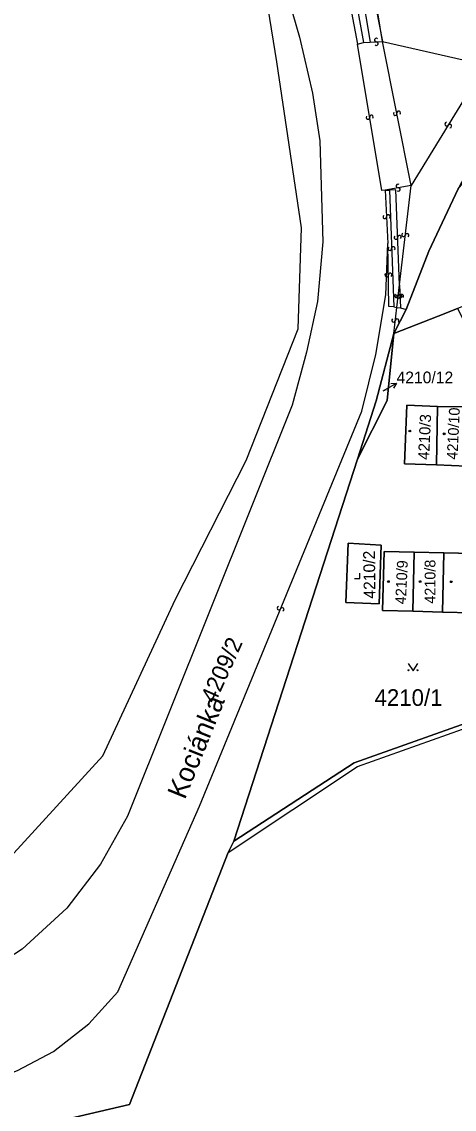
# Model space of a CAD drawing. Extents: x -598233 to -596890, y -1157848 to -1156431.
# Drawn here: x -598036 to -597991.7, y -1157254.5 to -1157143.3 of the extents above; entities that cross this region are included whole.
import ezdxf

# ---------------------------------------------------------------- set-up
doc = ezdxf.new("R2010")
doc.units = 0
for name, color, linetype in [('Level 1', 7, 'Continuous'), ('Level 11', 7, 'Continuous'), ('Level 13', 7, 'Continuous'), ('Level 3', 7, 'Continuous'), ('Level 4', 7, 'Continuous'), ('Level 5', 7, 'Continuous'), ('Level 57', 7, 'Continuous'), ('Level 60', 7, 'Continuous'), ('Vrstva 60', 7, 'Continuous')]:
    doc.layers.add(name, color=color, linetype=linetype)

msp = doc.modelspace()

# ---------------------------------------------------------------- linework, layer by layer
at = {"layer": 'Level 1'}
for points in [[(-598051.08, -1157238.71), (-598039.38, -1157231.1), (-598027.68, -1157218.33), (-598020.26, -1157202.41), (-598013, -1157188.16), (-598007.71, -1157174.7), (-598007.36, -1157164.36), (-598009.87, -1157147.41), (-598011.65, -1157136.39), (-598017.09, -1157116.49), (-598022.5, -1157094.64), (-598023.35, -1157090.35)], [(-597991.33, -1157160.39), (-597994.33, -1157166.76), (-597996.64, -1157172.7)], [(-597997.91, -1157175.17), (-597993.38, -1157173.4), (-597991.39, -1157172.61)], [(-597996.64, -1157172.7), (-597997.91, -1157175.17)], [(-598001.64, -1157188), (-597998.61, -1157182.02), (-597997.91, -1157175.17)], [(-597997.91, -1157175.17), (-597999.72, -1157182.06), (-598001.64, -1157188)], [(-597993.45, -1157182.62), (-597996.59, -1157182.48), (-597996.84, -1157188.48), (-597993.54, -1157188.59)], [(-597993.45, -1157182.62), (-597990.21, -1157182.65), (-597990.5, -1157188.74), (-597993.54, -1157188.59)], [(-597993.45, -1157182.62), (-597993.54, -1157188.59)], [(-598014.26, -1157227.06), (-598001.64, -1157188)], [(-598002.57, -1157196.6), (-597999.21, -1157196.82), (-597999.4, -1157202.8), (-598002.84, -1157202.68), (-598002.57, -1157196.6)], [(-597995.98, -1157203.57), (-597999.09, -1157203.48), (-597998.9, -1157197.46), (-597995.82, -1157197.53)], [(-597995.82, -1157197.53), (-597995.98, -1157203.57)], [(-597992.81, -1157197.6), (-597995.82, -1157197.53)], [(-597992.93, -1157203.65), (-597992.81, -1157197.6)], [(-597992.81, -1157197.6), (-597989.8, -1157197.67)], [(-598014.26, -1157227.06), (-598001.98, -1157219.05), (-597955.71, -1157202.62), (-597952.02, -1157203.83)], [(-597995.98, -1157203.57), (-597992.93, -1157203.65)], [(-597989.89, -1157203.74), (-597992.93, -1157203.65)], [(-598014.85, -1157228.24), (-598014.26, -1157227.06)], [(-598014.85, -1157228.24), (-598024.96, -1157254.01), (-598041.35, -1157257.8), (-598058.57, -1157256.91)]]:
    msp.add_lwpolyline(points, dxfattribs=at)
at = {"layer": 'Level 13'}
for centre, start, end in [((-597999.71, -1157145.17), 41.0057, 273.1037), ((-597999.69, -1157145.53), 220.7912, 93.3812), ((-597997.42, -1157152.62), 318.4607, 191.0507), ((-598000.56, -1157153.09), 136.7419, 8.8399), ((-598000.2, -1157153.03), 316.5275, 189.1175), ((-597997.78, -1157152.69), 138.6752, 10.7732), ((-597992.51, -1157153.76), 95.6442, 328.2342), ((-597992.19, -1157153.96), 275.8587, 147.9567), ((-597997.5, -1157160.08), 47.3498, 279.9398), ((-597997.44, -1157160.44), 227.5642, 99.6622), ((-597998.84, -1157163.24), 130.0993, 2.6893), ((-597998.48, -1157163.22), 310.3138, 182.4118), ((-597997.7, -1157165.35), 129.6775, 1.7755), ((-597997.34, -1157165.33), 309.4631, 182.0531), ((-597996.91, -1157165.08), 120.6367, 352.7347), ((-597996.55, -1157165.12), 300.4223, 173.0123), ((-597998.32, -1157166.49), 129.3166, 1.9066), ((-597997.96, -1157166.47), 309.5311, 181.6291), ((-597998.65, -1157169.18), 128.2596, 0.3576), ((-597998.29, -1157169.18), 308.0451, 180.6351), ((-597997.64, -1157171.32), 120.7346, 352.8326), ((-597997.46, -1157171.37), 129.5744, 2.1644), ((-597997.28, -1157171.36), 300.5201, 173.1101), ((-597997.1, -1157171.35), 309.7888, 181.8868), ((-597997.94, -1157173.82), 120.7501, 352.8481), ((-597997.58, -1157173.86), 300.5356, 173.1256), ((-598009.67, -1157203.24), 105.0426, 337.1406), ((-598009.33, -1157203.38), 284.8281, 157.4181)]:
    msp.add_arc(centre, 0.184, start, end, dxfattribs=at)
at = {"layer": 'Level 3'}
for points in [[(-598023.65, -1157087.85), (-598022.34, -1157088.52), (-598021.07, -1157090.38), (-598009.31, -1157138.85), (-598007.57, -1157144.86), (-598006.24, -1157150.59), (-598005.47, -1157155.48), (-598005.19, -1157165.8), (-598005.73, -1157171.88), (-598006.84, -1157177.09), (-598008.31, -1157182.5), (-598025.15, -1157224.52), (-598027.91, -1157229.41), (-598031.36, -1157233.91), (-598035.91, -1157238.1), (-598040.66, -1157241.18), (-598046.15, -1157243.27), (-598050.11, -1157244.33), (-598055.82, -1157245.82)], [(-598002.99, -1157134.48), (-598003.74, -1157134.42), (-598001.62, -1157145.58)], [(-598002.99, -1157134.48), (-598001.01, -1157145.43)], [(-598002.16, -1157134.44), (-598000.33, -1157145.39)], [(-598000.98, -1157135.53), (-597999.07, -1157145.31)], [(-597999.07, -1157145.31), (-598000.56, -1157136.09)], [(-598001.62, -1157145.58), (-598001.01, -1157145.43)], [(-597998.8, -1157160.5), (-597999.15, -1157160.55), (-598001.62, -1157145.58)], [(-598001.01, -1157145.43), (-598000.33, -1157145.39)], [(-598000.33, -1157145.39), (-597999.07, -1157145.31)], [(-597999.07, -1157145.31), (-597988.57, -1157147.69), (-597996.13, -1157160.02)], [(-597996.13, -1157160.02), (-597999.07, -1157145.31)], [(-597996.13, -1157160.02), (-597998.8, -1157160.5)], [(-597997.33, -1157170.18), (-597996.13, -1157160.02)], [(-597998.8, -1157160.5), (-597998.37, -1157160.51)], [(-597998.8, -1157160.5), (-597998.52, -1157165.95)], [(-597997.33, -1157170.18), (-597997.72, -1157160.49), (-597998.37, -1157160.51)], [(-597998.37, -1157160.51), (-597997.92, -1157172.45)], [(-598055.19, -1157254.34), (-598051.59, -1157254.01), (-598046.51, -1157253.47), (-598041.3, -1157252.45), (-598036.4, -1157250.51), (-598032.72, -1157248.58), (-598029.1, -1157245.74), (-598026.14, -1157242.47), (-598017.79, -1157223.5), (-598001.2, -1157183.11), (-597999.75, -1157177.3), (-597998.73, -1157171.21), (-597998.52, -1157165.95)], [(-597997.92, -1157172.45), (-597998.42, -1157172.41), (-597998.52, -1157165.95)], [(-597997.6, -1157172.5), (-597997.33, -1157170.18)], [(-597997.33, -1157170.18), (-597997.23, -1157172.55)], [(-597997.92, -1157172.45), (-597997.6, -1157172.5)], [(-597997.91, -1157175.17), (-597997.6, -1157172.5)], [(-597997.6, -1157172.5), (-597997.23, -1157172.55)], [(-597997.23, -1157172.55), (-597996.64, -1157172.7)], [(-598014.85, -1157228.24), (-598001.64, -1157219.45), (-597955.62, -1157203.08), (-597952.32, -1157204.39), (-597942.13, -1157229.93), (-597940.81, -1157233.73), (-597970.4, -1157231.69), (-597976.66, -1157264.71), (-597955.99, -1157268.05), (-597943.77, -1157269.07), (-597927.36, -1157274.25), (-597926.1, -1157281.05), (-597926.35, -1157288.2), (-597927.71, -1157296.69), (-597932.93, -1157314.24)]]:
    msp.add_lwpolyline(points, dxfattribs=at)
at = {"layer": 'Level 5'}
for points in [[(-598001.93, -1157200.22), (-598001.38, -1157200.22), (-598001.38, -1157199.67)], [(-597996.45, -1157208.89), (-597995.95, -1157209.64), (-597995.45, -1157208.89)]]:
    msp.add_lwpolyline(points, dxfattribs=at)
for centre, radius in [((-597996.28, -1157185.14), 0.09), ((-597996.28, -1157185.14), 0.0521), ((-597992.77, -1157185.43), 0.09), ((-597992.77, -1157185.43), 0.0521), ((-597998.47, -1157200.53), 0.09), ((-597998.47, -1157200.53), 0.0521), ((-597995.23, -1157200.53), 0.09), ((-597995.23, -1157200.53), 0.0521), ((-597992.04, -1157200.55), 0.09), ((-597992.04, -1157200.55), 0.0521), ((-597996.4, -1157209.59), 0.05), ((-597995.5, -1157209.59), 0.05)]:
    msp.add_circle(centre, radius, dxfattribs=at)
at = {"layer": 'Level 57'}
msp.add_line((-597999, -1157181.04), (-597997.64, -1157180.26), dxfattribs=at)
msp.add_lwpolyline([(-597998.22, -1157180.29), (-597997.64, -1157180.26), (-597997.96, -1157180.75)], dxfattribs=at)
at = {"layer": 'Level 60'}
for points in [[(-598039.38, -1157231.1), (-598027.68, -1157218.33), (-598020.26, -1157202.41), (-598013, -1157188.16), (-598007.71, -1157174.7), (-598007.36, -1157164.36), (-598009.87, -1157147.41), (-598011.65, -1157136.39)], [(-597977.93, -1157142.48), (-597982.59, -1157147.71), (-597985.08, -1157150.49), (-597987.23, -1157153.34), (-597989.34, -1157156.57), (-597991.33, -1157160.39), (-597994.33, -1157166.76), (-597996.64, -1157172.7), (-597997.91, -1157175.17), (-597999.72, -1157182.06), (-598001.64, -1157188), (-598014.26, -1157227.06), (-598014.85, -1157228.24), (-598024.96, -1157254.01), (-598041.35, -1157257.8)], [(-598041.35, -1157257.8), (-598024.96, -1157254.01), (-598014.85, -1157228.24), (-598014.26, -1157227.06), (-598001.98, -1157219.05), (-597955.71, -1157202.62), (-597952.02, -1157203.83), (-597943.32, -1157225.19), (-597941, -1157230.87), (-597939.77, -1157233.9), (-597970.05, -1157232.06), (-597972.97, -1157247.13), (-597973.76, -1157250.85), (-597976.34, -1157264.54), (-597955.96, -1157267.72), (-597943.7, -1157268.6), (-597927.09, -1157273.98), (-597925.52, -1157281.09), (-597925.85, -1157288.28), (-597926.42, -1157291.58), (-597927.24, -1157296.76), (-597932.44, -1157314.29)]]:
    msp.add_lwpolyline(points, dxfattribs=at)
for points in [[(-597994.33, -1157166.76), (-597991.33, -1157160.39), (-597986.03, -1157153.97), (-597980.79, -1157151.28), (-597973.61, -1157165.55), (-597973.94, -1157165.68), (-597980.84, -1157168.42), (-597991.39, -1157172.61), (-597993.38, -1157173.4), (-597997.91, -1157175.17), (-597996.64, -1157172.7)], [(-598001.98, -1157219.05), (-598014.26, -1157227.06), (-598001.64, -1157188), (-597998.61, -1157182.02), (-597997.91, -1157175.17), (-597993.38, -1157173.4), (-597991.39, -1157172.61), (-597988.09, -1157179.16), (-597976.17, -1157202.83), (-597975.33, -1157204.5), (-597959.46, -1157198.92), (-597955.98, -1157197.6), (-597952.02, -1157203.83), (-597955.71, -1157202.62)], [(-597999.72, -1157182.06), (-597997.91, -1157175.17), (-597998.61, -1157182.02), (-598001.64, -1157188)], [(-597996.59, -1157182.48), (-597993.45, -1157182.62), (-597993.54, -1157188.59), (-597996.84, -1157188.48)], [(-597993.45, -1157182.62), (-597996.59, -1157182.48), (-597996.84, -1157188.48), (-597993.54, -1157188.59), (-597990.5, -1157188.74), (-597990.21, -1157182.65)], [(-597993.54, -1157188.59), (-597993.45, -1157182.62), (-597990.21, -1157182.65), (-597990.5, -1157188.74)], [(-598002.57, -1157196.6), (-597999.21, -1157196.82), (-597999.4, -1157202.8), (-598002.84, -1157202.68)], [(-597999.21, -1157196.82), (-598002.57, -1157196.6), (-598002.84, -1157202.68), (-597999.4, -1157202.8)], [(-597999.09, -1157203.48), (-597998.9, -1157197.46), (-597995.82, -1157197.53), (-597995.98, -1157203.57)], [(-597998.9, -1157197.46), (-597999.09, -1157203.48), (-597995.98, -1157203.57), (-597992.93, -1157203.65), (-597989.89, -1157203.74), (-597986.84, -1157203.82), (-597983.78, -1157203.91), (-597980.65, -1157204), (-597980.66, -1157197.89), (-597983.77, -1157197.8), (-597986.78, -1157197.74), (-597989.8, -1157197.67), (-597992.81, -1157197.6), (-597995.82, -1157197.53)], [(-597995.98, -1157203.57), (-597995.82, -1157197.53), (-597992.81, -1157197.6), (-597992.93, -1157203.65)], [(-597992.93, -1157203.65), (-597992.81, -1157197.6), (-597989.8, -1157197.67), (-597989.89, -1157203.74)]]:
    msp.add_lwpolyline(points, close=True, dxfattribs=at)
at = {"layer": 'Vrstva 60'}
msp.add_lwpolyline([(-598232.89, -1157099.76), (-598232.89, -1157171.98), (-598210.59, -1157183.62), (-598165.35, -1157198.24), (-598123.48, -1157207.46), (-598103.14, -1157203.01), (-598084.34, -1157202.94), (-598076.6, -1157222.15), (-598061.01, -1157225.1), (-598047.25, -1157216.71), (-598051.08, -1157238.71), (-598039.38, -1157231.1), (-598027.68, -1157218.33), (-598020.26, -1157202.41), (-598013, -1157188.16), (-598007.71, -1157174.7), (-598007.36, -1157164.36), (-598009.87, -1157147.41), (-598011.65, -1157136.39)], dxfattribs=at)

# ---------------------------------------------------------------- texts
at = {"layer": 'Level 11'}
msp.add_text('Kociánka', height=2, rotation=68.0552, dxfattribs=at).set_placement((-598019.28, -1157222.89))
at = {"layer": 'Level 4'}
for s, height, p in [('4210/12', 0.1, (-597999, -1157181.04)), ('4210/1', 1.7, (-597999.89, -1157213.24))]:
    msp.add_text(s, height=height, dxfattribs=at).set_placement(p)
for s, height, rotation, p in [('4210/3', 1.14, 87.3716, (-597994.31, -1157188.1)), ('4210/10', 1.1, 87.3, (-597991.41, -1157188.08)), ('4210/2', 1.2, 90.9, (-597999.78, -1157202.27)), ('4210/9', 1.1, 87.3, (-597996.69, -1157202.88)), ('4210/8', 1.1, 90, (-597993.66, -1157202.79)), ('4209/2', 1.7, 65.7, (-598016.19, -1157213.08))]:
    msp.add_text(s, height=height, rotation=rotation, dxfattribs=at).set_placement(p)
at = {"layer": 'Level 57'}
msp.add_text('4210/12', height=1.2, dxfattribs=at).set_placement((-597997.64, -1157180.26))

doc.saveas('drawing.dxf')
